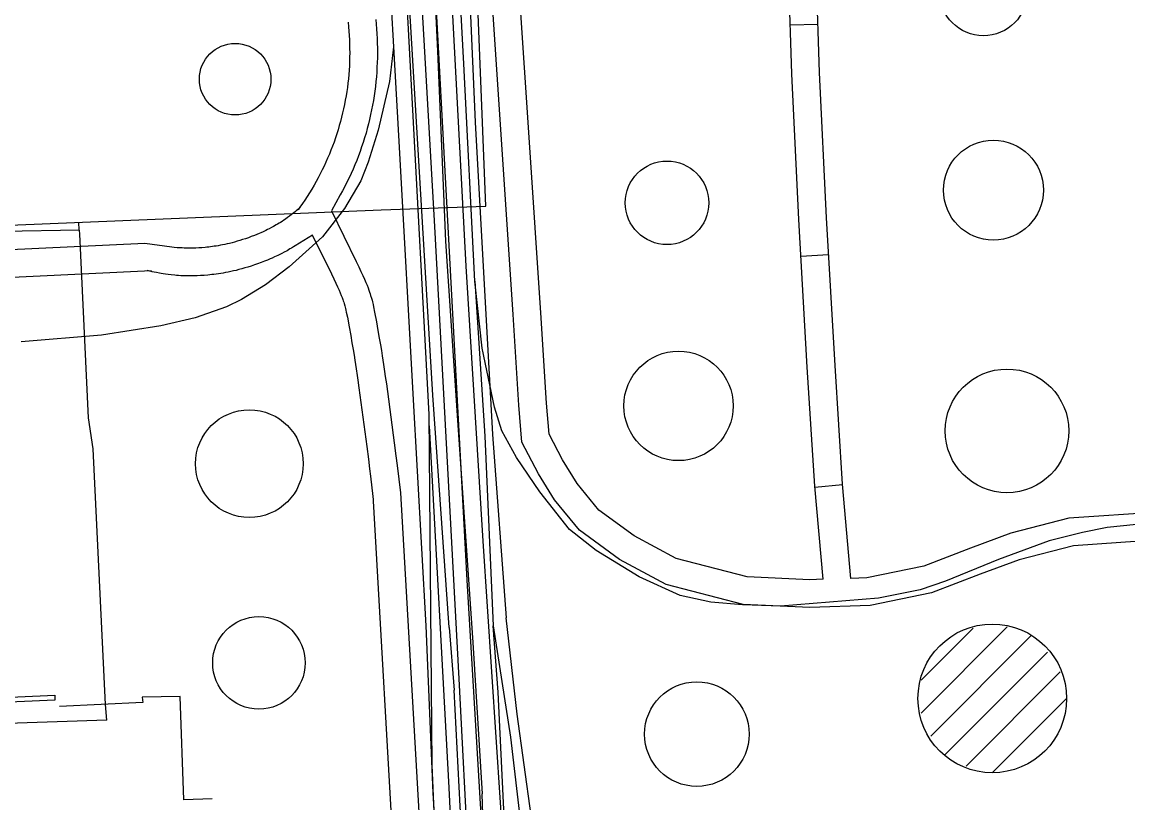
# Model space of a CAD drawing. Extents: x 3313447 to 3351316, y 703786 to 729172.
# Drawn here: x 3329944 to 3331141, y 718809 to 719653 of the extents above; entities that cross this region are included whole.
import ezdxf

# ---------------------------------------------------------------- set-up
doc = ezdxf.new("R2010")
doc.units = 0
for name, color, linetype in [('V-BLDG-OTLN', 7, 'Continuous'), ('V-DOMW-TANK', 7, 'Continuous'), ('V-RAIL-TRAK', 7, 'Continuous'), ('V-ROAD-CNTR', 7, 'Continuous'), ('V-UTIL-LINE', 7, 'Continuous')]:
    doc.layers.add(name, color=color, linetype=linetype)

msp = doc.modelspace()

# ---------------------------------------------------------------- linework, layer by layer
at = {"layer": 'V-BLDG-OTLN'}
for p, q in [((3330917.5, 718905.6), (3331010.7, 718998.9)), ((3330917.7, 718941.2), (3330974, 718997.5)), ((3330928.1, 718880.9), (3331036.4, 718989.2)), ((3330943.4, 718860.8), (3331054.3, 718971.7)), ((3330966.2, 718848.2), (3331068.2, 718950.3)), ((3330994.7, 718841.4), (3331074.4, 718921.1))]:
    msp.add_line(p, q, dxfattribs=at)
at = {"layer": 'V-DOMW-TANK'}
for centre, radius in [((3330985, 719686.3), 47.6), ((3330174.8, 719591.6), 38.7), ((3330995.8, 719471.6), 54.1), ((3330642.4, 719457.9), 45.2), ((3330654.9, 719238.1), 59.2), ((3331010.5, 719211.1), 66.9), ((3330190.2, 719175.6), 58.3), ((3330200.6, 718960), 50.1), ((3330994.6, 718921.6), 80.5), ((3330674.7, 718883), 56.6)]:
    msp.add_circle(centre, radius, dxfattribs=at)
at = {"layer": 'V-RAIL-TRAK'}
for p, q in [((3330406.5, 718998.4), (3330412.1, 718930.4)), ((3330432.3, 718982.1), (3330442.2, 718818.4))]:
    msp.add_line(p, q, dxfattribs=at)
for points in [[(3330313.4, 721040.5), (3330311.6, 720985), (3330306.3, 720936.8), (3330296, 720855.2), (3330289.6, 720806.7), (3330286.7, 720770.6), (3330284.5, 720721.7), (3330284.7, 720691.8), (3330288, 720574.3), (3330305.5, 720283.1), (3330320.6, 720020.6), (3330338.6, 719758.9), (3330346.1, 719626.7), (3330353.1, 719505.1), (3330367.2, 719251), (3330381.3, 719000)], [(3330406.5, 718998.4), (3330388.9, 719249.9), (3330364, 719666.2), (3330351.7, 719988.1), (3330338.9, 720205.9), (3330333.2, 720312.8), (3330330.4, 720364.1), (3330330.7, 720410.5)], [(3330356.2, 720234.1), (3330381, 719893.8), (3330393.9, 719621.8), (3330402.5, 719416.4), (3330415.3, 719227.7), (3330432.3, 718982.1)], [(3331150.8, 719109.7), (3331118.9, 719106.7), (3331092.3, 719101), (3331056.3, 719092.2), (3331001.2, 719071.8), (3330944.1, 719048.6), (3330916.4, 719039.1), (3330871.4, 719030.2), (3330765.3, 719021.4), (3330724, 719022.9), (3330689.7, 719025.8), (3330656.7, 719033), (3330612.2, 719053.2), (3330565.6, 719081.7), (3330537, 719104.5), (3330504.6, 719145.2), (3330479.4, 719182.2), (3330463.7, 719211.3), (3330455.6, 719236.6), (3330442.4, 719300.6), (3330434.4, 719373.1), (3330422.5, 719608.1), (3330410.2, 719837.3)], [(3330346.1, 719626.7), (3330341.8, 719589.2), (3330329.6, 719536.4), (3330319, 719501.7), (3330310.8, 719481.6), (3330293.3, 719451.6), (3330269.5, 719421), (3330233.2, 719388.6), (3330207.7, 719369), (3330181.7, 719353.3), (3330165.5, 719345.2), (3330131.6, 719333.3), (3330094.2, 719324.8), (3330030, 719314.7), (3329943, 719307.3)], [(3330434.4, 719373.1), (3330445, 719205.3), (3330454, 719000)], [(3330381.3, 719000), (3330389, 718819.3), (3330395.2, 718710.9)], [(3330470.2, 718714.7), (3330464.9, 718816.1), (3330459.5, 718928.5), (3330454, 719000)], [(3330454, 719000), (3330472.8, 718879.6), (3330484.1, 718784.1), (3330484.6, 718775), (3330485.3, 718765.9), (3330486.3, 718756.8), (3330487.5, 718747.7), (3330488.9, 718738.6), (3330490.5, 718729.6), (3330492.3, 718720.6), (3330493.4, 718715.9)], [(3330424, 718712.4), (3330418.5, 718805.1), (3330412.1, 718930.4)], [(3330446.6, 718683.8), (3330442.2, 718818.4)]]:
    msp.add_lwpolyline(points, dxfattribs=at)
at = {"layer": 'V-ROAD-CNTR'}
for p, q in [((3330775.8, 719650.3), (3330805.8, 719651.3)), ((3330787.4, 719400.3), (3330817.4, 719402)), ((3330802.5, 719150.2), (3330832.3, 719152.9))]:
    msp.add_line(p, q, dxfattribs=at)
for points in [[(3330000.9, 727371.9), (3330011.6, 727012.1), (3330035.2, 726652.6), (3330064.9, 725878.2), (3330103.9, 725200.1), (3330125.1, 724765.2), (3330141.9, 724403.2), (3330158.8, 724097.3), (3330186.3, 723532.1), (3330236.4, 722578.7), (3330273.8, 721897.8), (3330314.5, 721094.9), (3330366.7, 720143), (3330425.8, 719049.4), (3330444.1, 718741)], [(3330466.9, 718738.2), (3330443.3, 719091.6), (3330425.1, 719389.4), (3330397.6, 719905.3), (3330375.8, 720281.9), (3330354.7, 720674.1), (3330332.4, 721137.8), (3330309.1, 721591.1), (3330299.2, 721854.1), (3330279.3, 722188.2), (3330255.7, 722605.3), (3330239.5, 722940.1), (3330206.8, 723536.2), (3330170.6, 724242), (3330145.9, 724754), (3330120.4, 725277), (3330081.8, 725930.6), (3330062.3, 726434.2), (3330049.6, 726666.1), (3330008.6, 727333.2), (3330005.4, 727371.9)], [(3331897.1, 719125.3), (3331727.2, 719115.1), (3331374.9, 719107.1), (3331082.4, 719086.8), (3331023.6, 719071.7), (3330981.5, 719055.9), (3330928.8, 719035.8), (3330862.3, 719022), (3330796.9, 719020), (3330724.7, 719023.3), (3330641.5, 719045), (3330590.8, 719071.9), (3330547.7, 719103.5), (3330520.7, 719136.6), (3330503.4, 719164.7), (3330485.3, 719198.9), (3330481.9, 719238.9), (3330475.9, 719337), (3330463.5, 719521.1), (3330452.7, 719683.8), (3330444.1, 719869.9), (3330417.1, 720408.2), (3330402.2, 720783)], [(3330346.2, 720517.6), (3330346.2, 720517.8), (3330333.8, 720413.1), (3330331, 720255.6), (3330331.8, 720130.7), (3330346.1, 719942), (3330384.7, 719228.9), (3330387.9, 718849.5), (3330392.4, 718740.9)], [(3330427.7, 718740.8), (3330417.4, 718942.8), (3330391, 719432.4), (3330367.7, 719842.1), (3330351.1, 720136.8), (3330339.7, 720384.5)], [(3330385.3, 720117), (3330412.2, 720010.5), (3330421, 719858.2), (3330434.6, 719545), (3330453.3, 719207.2), (3330468.4, 719008.7)], [(3330841.6, 719051.4), (3330832.3, 719153.6), (3330824.3, 719281.7), (3330815.1, 719441.5), (3330807.5, 719598.7), (3330804.1, 719699.6), (3330799.3, 719765.9), (3330799.1, 719769.9)], [(3330811.5, 719050.5), (3330802.4, 719151.3), (3330794.3, 719279.9), (3330785.1, 719439.9), (3330777.6, 719597.4), (3330774.2, 719698), (3330769.4, 719763.9), (3330769.2, 719767.9)], [(3330811.5, 719050.5), (3330797.2, 719050), (3330729.2, 719053.2), (3330652.4, 719073.1), (3330606.8, 719097.4), (3330568.5, 719125.4), (3330545.2, 719154.1), (3330529.4, 719179.6), (3330514.7, 719207.5), (3330511.8, 719241.1), (3330505.8, 719338.9), (3330493.4, 719523.1), (3330482.7, 719685.5), (3330479.7, 719749.8)], [(3330297.1, 719653.2), (3330297.6, 719648.4), (3330298, 719643.7), (3330298.3, 719639), (3330298.6, 719634.3), (3330298.7, 719629.6), (3330298.8, 719624.9), (3330298.9, 719620.2), (3330298.8, 719615.5), (3330298.7, 719610.9), (3330298.5, 719606.2), (3330298.2, 719601.5), (3330297.8, 719596.8), (3330297.4, 719592.1), (3330296.9, 719587.5), (3330296.3, 719582.8), (3330295.6, 719578.2), (3330294.9, 719573.5), (3330294.1, 719568.9), (3330293.2, 719564.3), (3330292.2, 719559.7), (3330291.2, 719555.1), (3330290.1, 719550.6), (3330288.9, 719546), (3330287.6, 719541.5), (3330286.3, 719537), (3330284.9, 719532.5), (3330283.4, 719528.1), (3330281.9, 719523.6), (3330280.2, 719519.2), (3330278.5, 719514.8), (3330276.8, 719510.5), (3330274.9, 719506.2), (3330273, 719501.9), (3330271.1, 719497.6), (3330269, 719493.4), (3330266.9, 719489.2), (3330264.7, 719485), (3330262.5, 719480.9), (3330260.2, 719476.8), (3330257.8, 719472.8), (3330255.4, 719468.8), (3330252.9, 719464.8), (3330250.3, 719460.9), (3330247.7, 719457), (3330245, 719453.1), (3330243, 719450.4)], [(3330327, 719656.2), (3330327.5, 719651.2), (3330327.9, 719646), (3330328.3, 719640.8), (3330328.5, 719635.6), (3330328.7, 719630.5), (3330328.8, 719625.3), (3330328.9, 719620.1), (3330328.8, 719614.9), (3330328.6, 719609.8), (3330328.4, 719604.6), (3330328.1, 719599.4), (3330327.7, 719594.2), (3330327.2, 719589.1), (3330326.7, 719583.9), (3330326, 719578.8), (3330325.3, 719573.7), (3330324.5, 719568.6), (3330323.6, 719563.5), (3330322.6, 719558.4), (3330321.5, 719553.3), (3330320.4, 719548.2), (3330319.1, 719543.2), (3330317.8, 719538.2), (3330316.5, 719533.2), (3330315, 719528.2), (3330313.4, 719523.3), (3330311.8, 719518.4), (3330310.1, 719513.5), (3330308.3, 719508.6), (3330306.4, 719503.8), (3330304.5, 719499), (3330302.5, 719494.2), (3330300.4, 719489.5), (3330298.2, 719484.8), (3330295.9, 719480.1), (3330293.6, 719475.5), (3330291.2, 719470.9), (3330288.7, 719466.4), (3330279, 719449.2)], [(3330245.1, 719452.8), (3330243.7, 719451.5), (3330242.3, 719450.3), (3330241, 719449.1), (3330239.7, 719448.1), (3330238.5, 719447.1), (3330236, 719445.1), (3330233.7, 719443.4), (3330231.6, 719441.8), (3330229.5, 719440.3), (3330227.5, 719439), (3330225.7, 719437.8), (3330224, 719436.7), (3330222.3, 719435.7), (3330220.7, 719434.8), (3330219.3, 719433.9), (3330216.5, 719432.3), (3330214, 719431), (3330211.8, 719429.8), (3330209.8, 719428.9), (3330208.1, 719428), (3330205, 719426.6), (3330202.7, 719425.5), (3330201, 719424.8), (3330198.3, 719423.6), (3330195.6, 719422.5), (3330192.3, 719421.3), (3330189.1, 719420.1), (3330186, 719419), (3330182.9, 719418), (3330179.9, 719417), (3330177, 719416.2), (3330174.2, 719415.4), (3330171.5, 719414.7), (3330168.8, 719414), (3330166.2, 719413.4), (3330163.7, 719412.9), (3330161.3, 719412.3), (3330158.9, 719411.9), (3330156.6, 719411.5), (3330154.4, 719411.1), (3330152.2, 719410.8), (3330150.2, 719410.5), (3330148.1, 719410.2), (3330146.2, 719410), (3330144.3, 719409.7), (3330142.5, 719409.6), (3330138.8, 719409.3), (3330135.5, 719409), (3330132.4, 719408.9), (3330129.5, 719408.8), (3330126.7, 719408.8), (3330124.2, 719408.8), (3330121.8, 719408.8), (3330119.6, 719408.9), (3330117.5, 719409), (3330115.5, 719409.1), (3330113.7, 719409.2), (3330112, 719409.3), (3330108.8, 719409.6), (3330106.1, 719410), (3330077.1, 719413.8)], [(3330279, 719449.2), (3330305.9, 719394.2), (3330308.7, 719388.7), (3330311, 719383.7), (3330313.1, 719379.3), (3330314.8, 719375.3), (3330316.3, 719371.8), (3330317.6, 719368.7), (3330318.7, 719365.9), (3330319.6, 719363.5), (3330320.3, 719361.3), (3330321, 719359.4), (3330321.5, 719357.7), (3330322.4, 719354.7), (3330323, 719352.4), (3330323.5, 719350.6), (3330324.1, 719348), (3330324.6, 719345.4), (3330325.7, 719339.6), (3330327.7, 719329), (3330329.4, 719319.6), (3330330.9, 719311.4), (3330332.1, 719304.2), (3330333.2, 719297.9), (3330334.1, 719292.4), (3330335.6, 719282.8), (3330336.7, 719275.5), (3330337.4, 719270.1), (3330338.6, 719261.9), (3330339.7, 719253.8), (3330347, 719198.1), (3330348.8, 719184.1), (3330350.1, 719173.6), (3330353.8, 719144)], [(3330258.4, 719423), (3330239.9, 719411.3), (3330237.9, 719410.1), (3330236, 719408.9), (3330234.2, 719407.9), (3330231, 719406), (3330228, 719404.5), (3330225.4, 719403.1), (3330223.1, 719402), (3330221.1, 719401), (3330217.6, 719399.3), (3330214.9, 719398.1), (3330212.8, 719397.2), (3330209.8, 719395.9), (3330206.7, 719394.7), (3330202.9, 719393.2), (3330199.2, 719391.8), (3330195.6, 719390.6), (3330192.1, 719389.4), (3330188.7, 719388.3), (3330185.3, 719387.4), (3330182.1, 719386.4), (3330178.9, 719385.6), (3330175.9, 719384.8), (3330172.9, 719384.1), (3330170, 719383.5), (3330167.2, 719382.9), (3330164.4, 719382.4), (3330161.8, 719381.9), (3330159.2, 719381.5), (3330156.7, 719381.1), (3330154.3, 719380.8), (3330151.9, 719380.4), (3330149.6, 719380.2), (3330147.4, 719379.9), (3330145.2, 719379.7), (3330141.1, 719379.3), (3330137.2, 719379.1), (3330133.6, 719378.9), (3330130.1, 719378.8), (3330126.9, 719378.8), (3330123.9, 719378.8), (3330121.1, 719378.8), (3330118.4, 719378.9), (3330116, 719379), (3330113.6, 719379.1), (3330111.5, 719379.3), (3330109.4, 719379.5), (3330105.7, 719379.8), (3330102.3, 719380.2), (3330099.5, 719380.6), (3330096.9, 719381), (3330094.7, 719381.3), (3330092.8, 719381.7), (3330089.5, 719382.3), (3330087, 719382.8), (3330085.1, 719383.2), (3330082.3, 719383.9), (3330079.6, 719384.6)], [(3330258.3, 719423.3), (3330279, 719381), (3330281.7, 719375.6), (3330283.9, 719370.9), (3330285.8, 719366.8), (3330287.3, 719363.4), (3330288.6, 719360.3), (3330289.7, 719357.7), (3330290.6, 719355.4), (3330291.3, 719353.4), (3330291.9, 719351.7), (3330292.4, 719350.2), (3330292.8, 719348.9), (3330293.5, 719346.5), (3330294, 719344.8), (3330294.3, 719343.5), (3330294.8, 719341.6), (3330295.2, 719339.5), (3330296.3, 719334), (3330298.2, 719323.5), (3330299.9, 719314.3), (3330301.3, 719306.3), (3330302.5, 719299.2), (3330303.6, 719293.1), (3330304.4, 719287.7), (3330305.9, 719278.2), (3330307, 719271.1), (3330307.7, 719265.8), (3330308.9, 719257.8), (3330309.9, 719249.8), (3330317.3, 719194.2), (3330319.1, 719180.3), (3330320.4, 719169.9), (3330321.3, 719162.1), (3330323.9, 719140.1)], [(3330077.1, 719413.8), (3329924.1, 719406.6)], [(3330084.1, 719384.1), (3329345.2, 719348.9)], [(3330384.8, 719216.7), (3330406.3, 718825), (3330410.1, 718743.5)], [(3330323.9, 719141.4), (3330348.2, 718718)], [(3330353.8, 719144), (3330377.9, 718723)], [(3331174.5, 719123.3), (3331077.6, 719116.5), (3331014.6, 719100.3), (3330970.9, 719084), (3330920.4, 719064.7), (3330858.8, 719051.9), (3330841.6, 719051.4)], [(3330504.3, 718741.1), (3330501.1, 718758.5), (3330495.4, 718795), (3330480, 718904.4), (3330468.4, 719008.7)]]:
    msp.add_lwpolyline(points, dxfattribs=at)
at = {"layer": 'V-UTIL-LINE'}
for p, q in [((3330005.2, 719436.9), (3330005.7, 719428.4)), ((3330035.8, 718897.9), (3329384.4, 718877.7))]:
    msp.add_line(p, q, dxfattribs=at)
for points in [[(3329873.9, 719699.9), (3330129.8, 719713.1), (3330134.6, 719718.3), (3330178.7, 719720.3), (3330179.2, 719699.2), (3330166.2, 719699.1), (3330165.5, 719705.2), (3329922.3, 719691.6), (3329930.7, 719433.8), (3330333, 719450.4), (3330446.2, 719454.4), (3330433.4, 719779.8), (3330437.8, 719780)], [(3330006.7, 719423.8), (3330006.4, 719428.4), (3329923.8, 719426.7), (3329914, 719685.4)], [(3330021.2, 719191.7), (3330015.9, 719225.1), (3330006.7, 719423.8)], [(3330035.8, 718897.9), (3330034.3, 718915.1), (3330021.2, 719191.7)], [(3329387.6, 718884.4), (3329387.1, 718897.7), (3329859.1, 718919.6), (3329979.6, 718925), (3329979.6, 718919.8), (3329872.3, 718915.1), (3329873, 718908.1), (3329772.9, 718905.9), (3329766.4, 718899.3)], [(3330149.8, 718812.9), (3330119.4, 718811.8), (3330115.4, 718923.5), (3330074.3, 718923.1), (3330074.8, 718917), (3329984.7, 718912.8)]]:
    msp.add_lwpolyline(points, dxfattribs=at)

doc.saveas('drawing.dxf')
